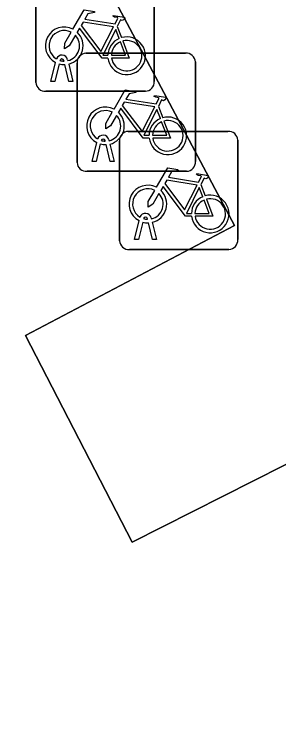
# Model space of a CAD drawing. Extents: x 162879 to 165540, y 384011 to 385181.
# Drawn here: x 163051.6 to 163053.83, y 384164.04 to 384169.98 of the extents above; entities that cross this region are included whole.
import ezdxf

# ---------------------------------------------------------------- set-up
doc = ezdxf.new("R2010")
doc.units = 0
for name, color, linetype in [('IMGEO_Fietsenrek', 7, 'Continuous'), ('IMGEO_Groenvoorziening', 7, 'Continuous'), ('IMGEO_Rijbaan_lokaal_open', 7, 'Continuous')]:
    doc.layers.add(name, color=color, linetype=linetype)

msp = doc.modelspace()

# ---------------------------------------------------------------- linework, layer by layer
at = {"layer": 'IMGEO_Fietsenrek'}
for p, q in [((163051.7815, 384169.3999), (163051.7815, 384170.2408)), ((163051.7815, 384170.2408), (163051.7815, 384169.3999)), ((163052.7805, 384170.2501), (163052.7805, 384169.4092)), ((163052.7805, 384169.4092), (163052.7805, 384170.2501)), ((163052.4682, 384169.8742), (163052.5045, 384169.779)), ((163052.2039, 384169.6475), (163053.0448, 384169.6475)), ((163053.0448, 384169.6475), (163052.2039, 384169.6475)), ((163052.0189, 384169.5809), (163052.0179, 384169.5852)), ((163052.0496, 384169.5924), (163052.0514, 384169.5845)), ((163051.9085, 384169.4093), (163051.9468, 384169.5693)), ((163051.9772, 384169.5571), (163051.9419, 384169.4093)), ((163052.06, 384169.4093), (163052.0261, 384169.551)), ((163052.0584, 384169.5553), (163052.0934, 384169.4093)), ((163052.1295, 384168.7229), (163052.1295, 384169.5638)), ((163052.1295, 384169.5638), (163052.1295, 384168.7229)), ((163053.1285, 384169.5731), (163053.1285, 384168.7322)), ((163053.1285, 384168.7322), (163053.1285, 384169.5731)), ((163051.9419, 384169.4093), (163051.9085, 384169.4093)), ((163052.0934, 384169.4093), (163052.06, 384169.4093)), ((163052.7061, 384169.3255), (163051.8652, 384169.3255)), ((163051.8652, 384169.3255), (163052.7061, 384169.3255)), ((163052.8162, 384169.1972), (163052.8525, 384169.102)), ((163052.5619, 384168.9865), (163053.4028, 384168.9865)), ((163053.4028, 384168.9865), (163052.5619, 384168.9865)), ((163052.2565, 384168.7323), (163052.2948, 384168.8923)), ((163052.3252, 384168.8801), (163052.2899, 384168.7323)), ((163052.3669, 384168.9039), (163052.3659, 384168.9082)), ((163052.408, 384168.7323), (163052.3741, 384168.874)), ((163052.3976, 384168.9154), (163052.3994, 384168.9075)), ((163052.4064, 384168.8783), (163052.4414, 384168.7323)), ((163052.4875, 384168.0619), (163052.4875, 384168.9028)), ((163052.4875, 384168.9028), (163052.4875, 384168.0619)), ((163053.4865, 384168.9121), (163053.4865, 384168.0712)), ((163053.4865, 384168.0712), (163053.4865, 384168.9121)), ((163052.2899, 384168.7323), (163052.2565, 384168.7323)), ((163052.4414, 384168.7323), (163052.408, 384168.7323)), ((163053.0541, 384168.6485), (163052.2132, 384168.6485)), ((163052.2132, 384168.6485), (163053.0541, 384168.6485)), ((163053.1742, 384168.5362), (163053.2105, 384168.441)), ((163052.6145, 384168.0713), (163052.6528, 384168.2313)), ((163052.6832, 384168.2191), (163052.6479, 384168.0713)), ((163052.7249, 384168.2429), (163052.7239, 384168.2472)), ((163052.766, 384168.0713), (163052.7321, 384168.213)), ((163052.7556, 384168.2544), (163052.7574, 384168.2465)), ((163052.7644, 384168.2173), (163052.7994, 384168.0713)), ((163052.6479, 384168.0713), (163052.6145, 384168.0713)), ((163052.7994, 384168.0713), (163052.766, 384168.0713)), ((163053.4121, 384167.9875), (163052.5712, 384167.9875)), ((163052.5712, 384167.9875), (163053.4121, 384167.9875))]:
    msp.add_line(p, q, dxfattribs=at)
for points in [[(163052.0941, 384169.8512), (163052.1888, 384170.0147), (163052.275, 384170.0009), (163052.2767, 384169.9922), (163052.2206, 384169.9813), (163052.1944, 384169.936), (163052.4496, 384169.8952)], [(163052.4496, 384169.8952), (163052.4746, 384169.944), (163052.4695, 384169.948), (163052.4463, 384169.9517), (163052.4336, 384169.9592), (163052.4326, 384169.9623), (163052.4348, 384169.9669), (163052.5296, 384169.9518), (163052.5319, 384169.9415), (163052.5225, 384169.9291), (163052.5101, 384169.9227), (163052.4956, 384169.9289), (163052.4682, 384169.8742)], [(163052.4367, 384169.87), (163052.1799, 384169.911), (163052.1632, 384169.8822), (163052.3302, 384169.6619), (163052.4367, 384169.87)], [(163052.1148, 384169.7987), (163052.0632, 384169.7095), (163052.0233, 384169.6835), (163052.0245, 384169.731), (163052.079, 384169.8252)], [(163052.3898, 384169.6065), (163052.3401, 384169.6066), (163052.1494, 384169.8583), (163052.1304, 384169.8255)], [(163052.4847, 384169.772), (163052.4554, 384169.8488), (163052.346, 384169.6307), (163052.3887, 384169.6306)], [(163052.4187, 384169.6305), (163052.5386, 384169.6303), (163052.4954, 384169.7439)], [(163052.5152, 384169.7508), (163052.5702, 384169.6062), (163052.4201, 384169.6065)], [(163052.4421, 384169.1742), (163052.5368, 384169.3377), (163052.623, 384169.3239), (163052.6247, 384169.3152), (163052.5686, 384169.3043), (163052.5424, 384169.259), (163052.7976, 384169.2182)], [(163052.7976, 384169.2182), (163052.8226, 384169.267), (163052.8175, 384169.271), (163052.7943, 384169.2747), (163052.7816, 384169.2822), (163052.7806, 384169.2853), (163052.7828, 384169.2899), (163052.8776, 384169.2748), (163052.8799, 384169.2645), (163052.8705, 384169.2521), (163052.8581, 384169.2457), (163052.8436, 384169.2519), (163052.8162, 384169.1972)], [(163052.7847, 384169.193), (163052.5279, 384169.234), (163052.5112, 384169.2052), (163052.6782, 384168.9849), (163052.7847, 384169.193)], [(163052.7378, 384168.9295), (163052.6881, 384168.9296), (163052.4974, 384169.1813), (163052.4784, 384169.1485)], [(163052.8327, 384169.095), (163052.8034, 384169.1718), (163052.694, 384168.9537), (163052.7367, 384168.9536)], [(163052.4628, 384169.1217), (163052.4112, 384169.0325), (163052.3713, 384169.0065), (163052.3725, 384169.054), (163052.427, 384169.1482)], [(163052.7667, 384168.9535), (163052.8866, 384168.9533), (163052.8434, 384169.0669)], [(163052.8632, 384169.0738), (163052.9182, 384168.9292), (163052.7681, 384168.9295)], [(163052.8001, 384168.5132), (163052.8948, 384168.6767), (163052.981, 384168.6629), (163052.9827, 384168.6542), (163052.9266, 384168.6433), (163052.9004, 384168.598), (163053.1556, 384168.5572)], [(163053.1556, 384168.5572), (163053.1806, 384168.606), (163053.1755, 384168.61), (163053.1523, 384168.6137), (163053.1396, 384168.6212), (163053.1386, 384168.6243), (163053.1408, 384168.6289), (163053.2356, 384168.6138), (163053.2379, 384168.6035), (163053.2285, 384168.5911), (163053.2161, 384168.5847), (163053.2016, 384168.5909), (163053.1742, 384168.5362)], [(163053.1427, 384168.532), (163052.8859, 384168.573), (163052.8692, 384168.5442), (163053.0362, 384168.3239), (163053.1427, 384168.532)], [(163053.0958, 384168.2685), (163053.0461, 384168.2686), (163052.8554, 384168.5203), (163052.8364, 384168.4875)], [(163053.1907, 384168.434), (163053.1614, 384168.5108), (163053.052, 384168.2927), (163053.0947, 384168.2926)], [(163052.8208, 384168.4607), (163052.7692, 384168.3715), (163052.7293, 384168.3455), (163052.7305, 384168.393), (163052.785, 384168.4872)], [(163053.1247, 384168.2925), (163053.2446, 384168.2923), (163053.2014, 384168.4059)], [(163053.2212, 384168.4128), (163053.2762, 384168.2682), (163053.1261, 384168.2685)]]:
    msp.add_lwpolyline(points, dxfattribs=at)
for centre, radius, start, end in [((163052.0211, 384169.7099), 0.159, 62.67661, 242.13685), ((163052.0211, 384169.7099), 0.129, 63.31916, 238.90302), ((163052.0211, 384169.7099), 0.159, 283.5766, 46.60424), ((163052.0211, 384169.7099), 0.129, 283.60429, 43.43025), ((163052.5477, 384169.6259), 0.159, 113.3408, 178.32165), ((163052.5477, 384169.6259), 0.159, 187.0065, 105.77075), ((163052.5477, 384169.6259), 0.129, 113.92302, 177.95563), ((163052.5477, 384169.6259), 0.129, 188.67146, 104.58832), ((163052.2072, 384169.5696), 0.0779, 92.4484, 184.28452), ((163052.2072, 384169.5696), 0.0779, 92.4484, 184.28452), ((163053.0506, 384169.5698), 0.0779, 2.4484, 94.28452), ((163053.0506, 384169.5698), 0.0779, 2.4484, 94.28452), ((163052.0009, 384169.5813), 0.0499, 12.8025, 158.69338), ((163052.0009, 384169.5813), 0.0174, 12.8025, 163.45023), ((163052.0211, 384169.7099), 0.129, 253.41502, 269.02044), ((163052.0211, 384169.7099), 0.159, 253.99666, 271.78671), ((163051.8594, 384169.4032), 0.0779, 182.4484, 274.28452), ((163051.8594, 384169.4032), 0.0779, 182.4484, 274.28452), ((163052.7028, 384169.4034), 0.0779, 272.4484, 4.28452), ((163052.7028, 384169.4034), 0.0779, 272.4484, 4.28452), ((163052.3691, 384169.0329), 0.159, 62.67661, 242.13685), ((163052.3691, 384169.0329), 0.129, 63.31916, 238.90302), ((163052.3691, 384169.0329), 0.129, 283.60429, 43.43025), ((163052.3691, 384169.0329), 0.159, 283.5766, 46.60424), ((163052.8957, 384168.9489), 0.159, 187.0065, 105.77075), ((163052.8957, 384168.9489), 0.159, 113.3408, 178.32165), ((163052.8957, 384168.9489), 0.129, 113.92302, 177.95563), ((163052.8957, 384168.9489), 0.129, 188.67146, 104.58832), ((163052.5652, 384168.9086), 0.0779, 92.4484, 184.28452), ((163052.5652, 384168.9086), 0.0779, 92.4484, 184.28452), ((163053.4086, 384168.9088), 0.0779, 2.4484, 94.28452), ((163053.4086, 384168.9088), 0.0779, 2.4484, 94.28452), ((163052.3489, 384168.9043), 0.0499, 12.8025, 158.69338), ((163052.3691, 384169.0329), 0.159, 253.99666, 271.78671), ((163052.3489, 384168.9043), 0.0174, 12.8025, 163.45023), ((163052.3691, 384169.0329), 0.129, 253.41502, 269.02044), ((163052.2074, 384168.7262), 0.0779, 182.4484, 274.28452), ((163052.2074, 384168.7262), 0.0779, 182.4484, 274.28452), ((163053.0508, 384168.7264), 0.0779, 272.4484, 4.28452), ((163053.0508, 384168.7264), 0.0779, 272.4484, 4.28452), ((163052.7271, 384168.3719), 0.159, 62.67661, 242.13685), ((163052.7271, 384168.3719), 0.129, 63.31916, 238.90302), ((163052.7271, 384168.3719), 0.129, 283.60429, 43.43025), ((163052.7271, 384168.3719), 0.159, 283.5766, 46.60424), ((163053.2537, 384168.2879), 0.159, 113.3408, 178.32165), ((163053.2537, 384168.2879), 0.159, 187.0065, 105.77075), ((163053.2537, 384168.2879), 0.129, 113.92302, 177.95563), ((163053.2537, 384168.2879), 0.129, 188.67146, 104.58832), ((163052.7069, 384168.2433), 0.0499, 12.8025, 158.69338), ((163052.7271, 384168.3719), 0.159, 253.99666, 271.78671), ((163052.7069, 384168.2433), 0.0174, 12.8025, 163.45023), ((163052.7271, 384168.3719), 0.129, 253.41502, 269.02044), ((163052.5654, 384168.0652), 0.0779, 182.4484, 274.28452), ((163052.5654, 384168.0652), 0.0779, 182.4484, 274.28452), ((163053.4088, 384168.0654), 0.0779, 272.4484, 4.28452), ((163053.4088, 384168.0654), 0.0779, 272.4484, 4.28452)]:
    msp.add_arc(centre, radius, start, end, dxfattribs=at)
at = {"layer": 'IMGEO_Groenvoorziening'}
msp.add_lwpolyline([(163051.597, 384171.7), (163053.459, 384168.191), (163051.693, 384167.261), (163052.594, 384165.512), (163054.387, 384166.42), (163056.23, 384162.878), (163054.499, 384161.962), (163055.394, 384160.217), (163057.151, 384161.127), (163059.018, 384157.571), (163057.28, 384156.673), (163058.189, 384154.914), (163065.193, 384158.642), (163064.329, 384160.373), (163062.574, 384159.446), (163060.723, 384163.007), (163062.462, 384163.932), (163061.515, 384165.685), (163059.75, 384164.783), (163057.934, 384168.301), (163059.667, 384169.233), (163058.726, 384170.986)], dxfattribs=at)
at = {"layer": 'IMGEO_Rijbaan_lokaal_open'}
msp.add_lwpolyline([(163058.726, 384170.986), (163059.667, 384169.233), (163057.934, 384168.301), (163059.75, 384164.783), (163061.515, 384165.685), (163062.462, 384163.932), (163060.723, 384163.007), (163062.574, 384159.446), (163064.329, 384160.373), (163065.193, 384158.642), (163058.189, 384154.914), (163057.28, 384156.673), (163059.018, 384157.571), (163057.151, 384161.127), (163055.394, 384160.217), (163054.499, 384161.962), (163056.23, 384162.878), (163054.387, 384166.42), (163052.594, 384165.512), (163051.693, 384167.261), (163053.459, 384168.191), (163051.597, 384171.7)], dxfattribs=at)

doc.saveas('drawing.dxf')
